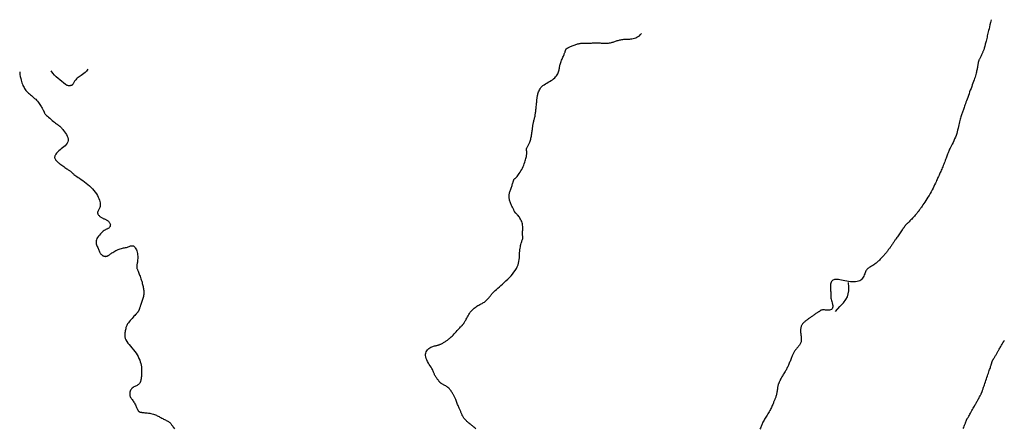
# Model space of a CAD drawing. Header units: millimetres. Extents: x 32690613 to 32693367, y 5343692 to 5344708.
# Tile 544 of 656: x 32692439 to 32692508, y 5344564 to 5344593. Entities that reach past the tile are written whole.
import ezdxf

# ---------------------------------------------------------------- set-up
doc = ezdxf.new("R2010")
doc.units = ezdxf.units.MM
doc.header["$LTSCALE"] = 20
doc.layers.add('02-DGM_HL_492.50', color=92, linetype='Continuous')
doc.layers.add('02-DGM_HL_493.00', color=102, linetype='Continuous')

msp = doc.modelspace()

# ---------------------------------------------------------------- linework, layer by layer
at = {"layer": '02-DGM_HL_492.50', "elevation": 492.5, "flags": 128}
for points in [[(32692470.573, 5344563.919), (32692470.504, 5344563.983), (32692470.442, 5344564.039), (32692470.389, 5344564.086), (32692470.345, 5344564.124), (32692470.308, 5344564.156), (32692470.278, 5344564.181), (32692470.253, 5344564.201), (32692470.232, 5344564.217), (32692470.214, 5344564.231), (32692470.197, 5344564.243), (32692470.181, 5344564.255), (32692470.165, 5344564.267), (32692470.148, 5344564.28), (32692470.13, 5344564.295), (32692470.109, 5344564.312), (32692470.086, 5344564.331), (32692470.059, 5344564.354), (32692470.028, 5344564.381), (32692469.993, 5344564.413), (32692469.954, 5344564.448), (32692469.913, 5344564.488), (32692469.87, 5344564.53), (32692469.828, 5344564.574), (32692469.787, 5344564.621), (32692469.748, 5344564.669), (32692469.713, 5344564.717), (32692469.682, 5344564.766), (32692469.655, 5344564.815), (32692469.631, 5344564.864), (32692469.61, 5344564.912), (32692469.591, 5344564.96), (32692469.572, 5344565.007), (32692469.555, 5344565.054), (32692469.537, 5344565.1), (32692469.518, 5344565.144), (32692469.498, 5344565.189), (32692469.477, 5344565.234), (32692469.455, 5344565.28), (32692469.432, 5344565.328), (32692469.408, 5344565.379), (32692469.383, 5344565.434), (32692469.356, 5344565.493), (32692469.329, 5344565.557), (32692469.301, 5344565.624), (32692469.273, 5344565.694), (32692469.245, 5344565.765), (32692469.217, 5344565.835), (32692469.19, 5344565.903), (32692469.165, 5344565.967), (32692469.141, 5344566.027), (32692469.119, 5344566.08), (32692469.098, 5344566.128), (32692469.078, 5344566.172), (32692469.058, 5344566.214), (32692469.038, 5344566.254), (32692469.017, 5344566.294), (32692468.995, 5344566.335), (32692468.97, 5344566.378), (32692468.943, 5344566.424), (32692468.914, 5344566.472), (32692468.881, 5344566.523), (32692468.846, 5344566.574), (32692468.807, 5344566.625), (32692468.766, 5344566.676), (32692468.722, 5344566.725), (32692468.675, 5344566.772), (32692468.625, 5344566.815), (32692468.573, 5344566.855), (32692468.52, 5344566.892), (32692468.467, 5344566.926), (32692468.415, 5344566.957), (32692468.365, 5344566.986), (32692468.318, 5344567.011), (32692468.276, 5344567.034), (32692468.238, 5344567.055), (32692468.205, 5344567.073), (32692468.176, 5344567.09), (32692468.151, 5344567.106), (32692468.129, 5344567.12), (32692468.109, 5344567.135), (32692468.091, 5344567.149), (32692468.074, 5344567.164), (32692468.058, 5344567.179), (32692468.043, 5344567.196), (32692468.027, 5344567.214), (32692468.01, 5344567.235), (32692467.992, 5344567.259), (32692467.972, 5344567.285), (32692467.95, 5344567.315), (32692467.925, 5344567.35), (32692467.897, 5344567.388), (32692467.867, 5344567.431), (32692467.835, 5344567.476), (32692467.803, 5344567.523), (32692467.771, 5344567.572), (32692467.741, 5344567.62), (32692467.713, 5344567.669), (32692467.689, 5344567.716), (32692467.668, 5344567.761), (32692467.649, 5344567.805), (32692467.632, 5344567.851), (32692467.613, 5344567.899), (32692467.591, 5344567.952), (32692467.564, 5344568.01), (32692467.53, 5344568.075), (32692467.488, 5344568.15), (32692467.437, 5344568.234), (32692467.378, 5344568.327), (32692467.316, 5344568.427), (32692467.254, 5344568.531), (32692467.195, 5344568.638), (32692467.142, 5344568.746), (32692467.099, 5344568.852), (32692467.069, 5344568.955), (32692467.055, 5344569.053), (32692467.056, 5344569.145), (32692467.07, 5344569.232), (32692467.096, 5344569.312), (32692467.132, 5344569.386), (32692467.178, 5344569.452), (32692467.23, 5344569.511), (32692467.288, 5344569.562), (32692467.351, 5344569.605), (32692467.417, 5344569.641), (32692467.484, 5344569.671), (32692467.551, 5344569.695), (32692467.618, 5344569.714), (32692467.682, 5344569.731), (32692467.742, 5344569.744), (32692467.797, 5344569.756), (32692467.847, 5344569.768), (32692467.892, 5344569.779), (32692467.932, 5344569.79), (32692467.97, 5344569.802), (32692468.007, 5344569.815), (32692468.043, 5344569.829), (32692468.08, 5344569.845), (32692468.12, 5344569.863), (32692468.162, 5344569.884), (32692468.208, 5344569.907), (32692468.255, 5344569.932), (32692468.304, 5344569.959), (32692468.353, 5344569.988), (32692468.403, 5344570.017), (32692468.453, 5344570.048), (32692468.501, 5344570.079), (32692468.547, 5344570.11), (32692468.593, 5344570.144), (32692468.64, 5344570.179), (32692468.687, 5344570.218), (32692468.737, 5344570.26), (32692468.789, 5344570.308), (32692468.847, 5344570.362), (32692468.909, 5344570.424), (32692468.977, 5344570.492), (32692469.049, 5344570.567), (32692469.124, 5344570.645), (32692469.199, 5344570.724), (32692469.272, 5344570.803), (32692469.342, 5344570.877), (32692469.406, 5344570.947), (32692469.463, 5344571.008), (32692469.511, 5344571.06), (32692469.551, 5344571.103), (32692469.583, 5344571.139), (32692469.61, 5344571.168), (32692469.633, 5344571.192), (32692469.651, 5344571.212), (32692469.668, 5344571.23), (32692469.683, 5344571.246), (32692469.698, 5344571.263), (32692469.713, 5344571.28), (32692469.73, 5344571.3), (32692469.748, 5344571.324), (32692469.767, 5344571.353), (32692469.789, 5344571.388), (32692469.813, 5344571.431), (32692469.84, 5344571.482), (32692469.871, 5344571.542), (32692469.906, 5344571.611), (32692469.944, 5344571.686), (32692469.986, 5344571.765), (32692470.031, 5344571.847), (32692470.081, 5344571.931), (32692470.134, 5344572.013), (32692470.192, 5344572.092), (32692470.253, 5344572.168), (32692470.318, 5344572.239), (32692470.385, 5344572.305), (32692470.453, 5344572.366), (32692470.522, 5344572.423), (32692470.591, 5344572.474), (32692470.659, 5344572.52), (32692470.725, 5344572.561), (32692470.788, 5344572.597), (32692470.848, 5344572.629), (32692470.906, 5344572.657), (32692470.963, 5344572.685), (32692471.018, 5344572.712), (32692471.072, 5344572.74), (32692471.124, 5344572.77), (32692471.177, 5344572.804), (32692471.229, 5344572.842), (32692471.28, 5344572.885), (32692471.33, 5344572.93), (32692471.378, 5344572.977), (32692471.425, 5344573.025), (32692471.468, 5344573.073), (32692471.508, 5344573.12), (32692471.544, 5344573.166), (32692471.576, 5344573.208), (32692471.606, 5344573.249), (32692471.636, 5344573.29), (32692471.668, 5344573.332), (32692471.705, 5344573.377), (32692471.748, 5344573.426), (32692471.8, 5344573.48), (32692471.863, 5344573.541), (32692471.938, 5344573.611), (32692472.025, 5344573.688), (32692472.121, 5344573.772), (32692472.226, 5344573.863), (32692472.336, 5344573.96), (32692472.452, 5344574.063), (32692472.571, 5344574.17), (32692472.692, 5344574.283), (32692472.812, 5344574.399), (32692472.93, 5344574.518), (32692473.044, 5344574.64), (32692473.152, 5344574.765), (32692473.253, 5344574.891), (32692473.343, 5344575.018), (32692473.422, 5344575.145), (32692473.487, 5344575.273), (32692473.537, 5344575.4), (32692473.574, 5344575.526), (32692473.6, 5344575.651), (32692473.617, 5344575.774), (32692473.629, 5344575.896), (32692473.636, 5344576.015), (32692473.642, 5344576.132), (32692473.649, 5344576.246), (32692473.659, 5344576.358), (32692473.671, 5344576.465), (32692473.686, 5344576.568), (32692473.702, 5344576.666), (32692473.72, 5344576.757), (32692473.738, 5344576.841), (32692473.757, 5344576.918), (32692473.776, 5344576.985), (32692473.794, 5344577.044), (32692473.811, 5344577.095), (32692473.826, 5344577.138), (32692473.84, 5344577.177), (32692473.852, 5344577.21), (32692473.862, 5344577.241), (32692473.868, 5344577.27), (32692473.872, 5344577.298), (32692473.872, 5344577.326), (32692473.87, 5344577.357), (32692473.867, 5344577.389), (32692473.862, 5344577.425), (32692473.857, 5344577.466), (32692473.853, 5344577.512), (32692473.851, 5344577.563), (32692473.851, 5344577.622), (32692473.854, 5344577.688), (32692473.859, 5344577.762), (32692473.865, 5344577.84), (32692473.869, 5344577.923), (32692473.87, 5344578.01), (32692473.868, 5344578.098), (32692473.86, 5344578.187), (32692473.845, 5344578.275), (32692473.822, 5344578.362), (32692473.792, 5344578.446), (32692473.756, 5344578.528), (32692473.716, 5344578.605), (32692473.674, 5344578.677), (32692473.631, 5344578.743), (32692473.588, 5344578.803), (32692473.547, 5344578.856), (32692473.509, 5344578.9), (32692473.475, 5344578.938), (32692473.444, 5344578.969), (32692473.415, 5344578.996), (32692473.39, 5344579.02), (32692473.367, 5344579.041), (32692473.347, 5344579.061), (32692473.33, 5344579.081), (32692473.314, 5344579.101), (32692473.301, 5344579.124), (32692473.288, 5344579.148), (32692473.275, 5344579.175), (32692473.262, 5344579.205), (32692473.247, 5344579.238), (32692473.231, 5344579.274), (32692473.212, 5344579.315), (32692473.19, 5344579.36), (32692473.166, 5344579.409), (32692473.139, 5344579.462), (32692473.112, 5344579.518), (32692473.083, 5344579.575), (32692473.055, 5344579.635), (32692473.028, 5344579.696), (32692473.003, 5344579.757), (32692472.98, 5344579.819), (32692472.96, 5344579.88), (32692472.942, 5344579.942), (32692472.927, 5344580.003), (32692472.916, 5344580.064), (32692472.908, 5344580.124), (32692472.904, 5344580.183), (32692472.904, 5344580.242), (32692472.909, 5344580.3), (32692472.917, 5344580.357), (32692472.928, 5344580.414), (32692472.943, 5344580.471), (32692472.96, 5344580.529), (32692472.979, 5344580.588), (32692473, 5344580.649), (32692473.022, 5344580.711), (32692473.045, 5344580.776), (32692473.068, 5344580.841), (32692473.091, 5344580.907), (32692473.114, 5344580.971), (32692473.135, 5344581.034), (32692473.155, 5344581.093), (32692473.174, 5344581.148), (32692473.189, 5344581.198), (32692473.203, 5344581.242), (32692473.214, 5344581.28), (32692473.223, 5344581.312), (32692473.232, 5344581.34), (32692473.24, 5344581.363), (32692473.249, 5344581.383), (32692473.258, 5344581.399), (32692473.269, 5344581.413), (32692473.282, 5344581.426), (32692473.298, 5344581.438), (32692473.317, 5344581.451), (32692473.339, 5344581.468), (32692473.366, 5344581.49), (32692473.397, 5344581.519), (32692473.433, 5344581.557), (32692473.474, 5344581.605), (32692473.521, 5344581.665), (32692473.572, 5344581.735), (32692473.626, 5344581.814), (32692473.682, 5344581.901), (32692473.738, 5344581.994), (32692473.793, 5344582.092), (32692473.846, 5344582.192), (32692473.894, 5344582.294), (32692473.937, 5344582.396), (32692473.976, 5344582.496), (32692474.01, 5344582.593), (32692474.039, 5344582.687), (32692474.064, 5344582.777), (32692474.086, 5344582.86), (32692474.104, 5344582.936), (32692474.12, 5344583.003), (32692474.132, 5344583.062), (32692474.142, 5344583.112), (32692474.15, 5344583.156), (32692474.155, 5344583.193), (32692474.158, 5344583.227), (32692474.159, 5344583.257), (32692474.157, 5344583.285), (32692474.154, 5344583.313), (32692474.149, 5344583.342), (32692474.143, 5344583.371), (32692474.137, 5344583.4), (32692474.132, 5344583.43), (32692474.128, 5344583.461), (32692474.127, 5344583.492), (32692474.13, 5344583.523), (32692474.136, 5344583.554), (32692474.148, 5344583.586), (32692474.164, 5344583.619), (32692474.184, 5344583.652), (32692474.206, 5344583.687), (32692474.23, 5344583.725), (32692474.255, 5344583.764), (32692474.281, 5344583.807), (32692474.305, 5344583.853), (32692474.329, 5344583.903), (32692474.351, 5344583.956), (32692474.372, 5344584.014), (32692474.391, 5344584.074), (32692474.41, 5344584.139), (32692474.427, 5344584.207), (32692474.443, 5344584.278), (32692474.459, 5344584.353), (32692474.473, 5344584.431), (32692474.487, 5344584.511), (32692474.499, 5344584.592), (32692474.511, 5344584.673), (32692474.522, 5344584.751), (32692474.532, 5344584.827), (32692474.541, 5344584.898), (32692474.55, 5344584.965), (32692474.557, 5344585.024), (32692474.564, 5344585.078), (32692474.571, 5344585.128), (32692474.578, 5344585.176), (32692474.586, 5344585.221), (32692474.594, 5344585.266), (32692474.603, 5344585.312), (32692474.614, 5344585.36), (32692474.626, 5344585.411), (32692474.64, 5344585.466), (32692474.654, 5344585.522), (32692474.669, 5344585.581), (32692474.684, 5344585.642), (32692474.699, 5344585.704), (32692474.713, 5344585.766), (32692474.727, 5344585.829), (32692474.738, 5344585.892), (32692474.749, 5344585.956), (32692474.758, 5344586.02), (32692474.767, 5344586.084), (32692474.775, 5344586.151), (32692474.782, 5344586.218), (32692474.79, 5344586.288), (32692474.797, 5344586.36), (32692474.805, 5344586.435), (32692474.813, 5344586.511), (32692474.821, 5344586.587), (32692474.828, 5344586.664), (32692474.836, 5344586.739), (32692474.844, 5344586.812), (32692474.851, 5344586.881), (32692474.858, 5344586.946), (32692474.864, 5344587.007), (32692474.87, 5344587.063), (32692474.877, 5344587.117), (32692474.885, 5344587.17), (32692474.894, 5344587.222), (32692474.905, 5344587.277), (32692474.919, 5344587.333), (32692474.935, 5344587.394), (32692474.956, 5344587.46), (32692474.98, 5344587.53), (32692475.011, 5344587.602), (32692475.047, 5344587.676), (32692475.092, 5344587.751), (32692475.144, 5344587.824), (32692475.206, 5344587.896), (32692475.279, 5344587.963), (32692475.362, 5344588.027), (32692475.453, 5344588.087), (32692475.551, 5344588.144), (32692475.651, 5344588.2), (32692475.753, 5344588.257), (32692475.851, 5344588.314), (32692475.945, 5344588.374), (32692476.03, 5344588.438), (32692476.106, 5344588.506), (32692476.172, 5344588.577), (32692476.228, 5344588.651), (32692476.276, 5344588.725), (32692476.317, 5344588.8), (32692476.35, 5344588.872), (32692476.376, 5344588.942), (32692476.397, 5344589.008), (32692476.413, 5344589.069), (32692476.426, 5344589.125), (32692476.436, 5344589.18), (32692476.444, 5344589.232), (32692476.453, 5344589.285), (32692476.463, 5344589.339), (32692476.475, 5344589.396), (32692476.491, 5344589.456), (32692476.512, 5344589.522), (32692476.536, 5344589.592), (32692476.564, 5344589.665), (32692476.594, 5344589.738), (32692476.625, 5344589.812), (32692476.656, 5344589.885), (32692476.686, 5344589.955), (32692476.714, 5344590.021), (32692476.739, 5344590.082), (32692476.761, 5344590.138), (32692476.782, 5344590.189), (32692476.799, 5344590.236), (32692476.815, 5344590.278), (32692476.83, 5344590.317), (32692476.842, 5344590.352), (32692476.853, 5344590.384), (32692476.864, 5344590.413), (32692476.873, 5344590.439), (32692476.882, 5344590.462), (32692476.891, 5344590.483), (32692476.9, 5344590.502), (32692476.91, 5344590.519), (32692476.92, 5344590.534), (32692476.931, 5344590.547), (32692476.944, 5344590.56), (32692476.959, 5344590.572), (32692476.976, 5344590.583), (32692476.997, 5344590.595), (32692477.022, 5344590.607), (32692477.052, 5344590.621), (32692477.086, 5344590.637), (32692477.127, 5344590.655), (32692477.174, 5344590.676), (32692477.227, 5344590.699), (32692477.284, 5344590.724), (32692477.344, 5344590.75), (32692477.406, 5344590.776), (32692477.47, 5344590.801), (32692477.534, 5344590.825), (32692477.596, 5344590.847), (32692477.657, 5344590.867), (32692477.716, 5344590.885), (32692477.773, 5344590.9), (32692477.829, 5344590.912), (32692477.884, 5344590.922), (32692477.938, 5344590.93), (32692477.992, 5344590.936), (32692478.045, 5344590.939), (32692478.099, 5344590.94), (32692478.153, 5344590.939), (32692478.208, 5344590.938), (32692478.263, 5344590.935), (32692478.32, 5344590.933), (32692478.377, 5344590.932), (32692478.437, 5344590.931), (32692478.498, 5344590.933), (32692478.562, 5344590.936), (32692478.627, 5344590.941), (32692478.693, 5344590.948), (32692478.759, 5344590.954), (32692478.825, 5344590.961), (32692478.89, 5344590.966), (32692478.954, 5344590.97), (32692479.016, 5344590.972), (32692479.076, 5344590.971), (32692479.134, 5344590.968), (32692479.19, 5344590.964), (32692479.246, 5344590.958), (32692479.303, 5344590.952), (32692479.36, 5344590.946), (32692479.419, 5344590.94), (32692479.48, 5344590.935), (32692479.544, 5344590.932), (32692479.611, 5344590.931), (32692479.679, 5344590.932), (32692479.747, 5344590.935), (32692479.817, 5344590.94), (32692479.885, 5344590.947), (32692479.952, 5344590.956), (32692480.017, 5344590.968), (32692480.08, 5344590.983), (32692480.14, 5344590.999), (32692480.199, 5344591.017), (32692480.257, 5344591.037), (32692480.315, 5344591.057), (32692480.373, 5344591.077), (32692480.432, 5344591.098), (32692480.493, 5344591.117), (32692480.556, 5344591.136), (32692480.62, 5344591.153), (32692480.686, 5344591.169), (32692480.752, 5344591.183), (32692480.818, 5344591.195), (32692480.883, 5344591.205), (32692480.946, 5344591.213), (32692481.008, 5344591.218), (32692481.068, 5344591.221), (32692481.126, 5344591.223), (32692481.184, 5344591.223), (32692481.244, 5344591.224), (32692481.306, 5344591.226), (32692481.371, 5344591.229), (32692481.442, 5344591.236), (32692481.519, 5344591.247), (32692481.604, 5344591.263), (32692481.693, 5344591.285), (32692481.785, 5344591.314), (32692481.878, 5344591.353), (32692481.968, 5344591.402), (32692482.054, 5344591.463), (32692482.134, 5344591.537), (32692482.204, 5344591.626)], [(32692438.594, 5344588.921), (32692438.615, 5344588.756), (32692438.637, 5344588.608), (32692438.663, 5344588.475), (32692438.69, 5344588.355), (32692438.719, 5344588.248), (32692438.751, 5344588.151), (32692438.784, 5344588.062), (32692438.82, 5344587.979), (32692438.857, 5344587.901), (32692438.897, 5344587.828), (32692438.94, 5344587.758), (32692438.985, 5344587.691), (32692439.035, 5344587.627), (32692439.088, 5344587.565), (32692439.145, 5344587.504), (32692439.208, 5344587.444), (32692439.275, 5344587.384), (32692439.346, 5344587.324), (32692439.42, 5344587.263), (32692439.495, 5344587.201), (32692439.57, 5344587.138), (32692439.644, 5344587.074), (32692439.716, 5344587.007), (32692439.784, 5344586.938), (32692439.846, 5344586.866), (32692439.904, 5344586.793), (32692439.957, 5344586.72), (32692440.006, 5344586.647), (32692440.05, 5344586.576), (32692440.091, 5344586.509), (32692440.127, 5344586.447), (32692440.159, 5344586.39), (32692440.188, 5344586.34), (32692440.214, 5344586.296), (32692440.237, 5344586.258), (32692440.256, 5344586.224), (32692440.272, 5344586.195), (32692440.286, 5344586.169), (32692440.298, 5344586.146), (32692440.306, 5344586.125), (32692440.313, 5344586.104), (32692440.32, 5344586.084), (32692440.329, 5344586.062), (32692440.342, 5344586.037), (32692440.361, 5344586.008), (32692440.388, 5344585.973), (32692440.426, 5344585.93), (32692440.476, 5344585.88), (32692440.539, 5344585.819), (32692440.614, 5344585.752), (32692440.697, 5344585.679), (32692440.784, 5344585.605), (32692440.872, 5344585.531), (32692440.958, 5344585.46), (32692441.038, 5344585.395), (32692441.11, 5344585.339), (32692441.17, 5344585.292), (32692441.219, 5344585.255), (32692441.26, 5344585.226), (32692441.292, 5344585.204), (32692441.318, 5344585.186), (32692441.339, 5344585.172), (32692441.358, 5344585.16), (32692441.374, 5344585.149), (32692441.39, 5344585.136), (32692441.408, 5344585.121), (32692441.427, 5344585.102), (32692441.451, 5344585.077), (32692441.48, 5344585.045), (32692441.515, 5344585.004), (32692441.557, 5344584.953), (32692441.609, 5344584.891), (32692441.671, 5344584.816), (32692441.738, 5344584.731), (32692441.805, 5344584.636), (32692441.87, 5344584.536), (32692441.925, 5344584.431), (32692441.967, 5344584.325), (32692441.991, 5344584.219), (32692441.993, 5344584.117), (32692441.968, 5344584.019), (32692441.92, 5344583.926), (32692441.855, 5344583.837), (32692441.776, 5344583.754), (32692441.688, 5344583.674), (32692441.597, 5344583.599), (32692441.506, 5344583.528), (32692441.421, 5344583.46), (32692441.345, 5344583.396), (32692441.279, 5344583.336), (32692441.222, 5344583.279), (32692441.174, 5344583.225), (32692441.135, 5344583.174), (32692441.103, 5344583.126), (32692441.079, 5344583.08), (32692441.062, 5344583.038), (32692441.051, 5344582.998), (32692441.046, 5344582.96), (32692441.046, 5344582.924), (32692441.052, 5344582.89), (32692441.062, 5344582.858), (32692441.076, 5344582.826), (32692441.094, 5344582.795), (32692441.114, 5344582.765), (32692441.138, 5344582.734), (32692441.164, 5344582.703), (32692441.194, 5344582.672), (32692441.229, 5344582.639), (32692441.267, 5344582.604), (32692441.311, 5344582.567), (32692441.361, 5344582.527), (32692441.417, 5344582.485), (32692441.479, 5344582.438), (32692441.546, 5344582.39), (32692441.616, 5344582.339), (32692441.688, 5344582.289), (32692441.758, 5344582.239), (32692441.827, 5344582.191), (32692441.891, 5344582.147), (32692441.95, 5344582.106), (32692442.001, 5344582.071), (32692442.046, 5344582.04), (32692442.085, 5344582.012), (32692442.118, 5344581.988), (32692442.148, 5344581.966), (32692442.174, 5344581.946), (32692442.198, 5344581.926), (32692442.22, 5344581.906), (32692442.242, 5344581.886), (32692442.264, 5344581.864), (32692442.29, 5344581.839), (32692442.32, 5344581.812), (32692442.357, 5344581.781), (32692442.402, 5344581.745), (32692442.457, 5344581.703), (32692442.524, 5344581.656), (32692442.604, 5344581.602), (32692442.695, 5344581.541), (32692442.796, 5344581.474), (32692442.905, 5344581.4), (32692443.019, 5344581.32), (32692443.136, 5344581.234), (32692443.254, 5344581.143), (32692443.372, 5344581.046), (32692443.487, 5344580.944), (32692443.597, 5344580.837), (32692443.703, 5344580.727), (32692443.802, 5344580.615), (32692443.893, 5344580.502), (32692443.975, 5344580.388), (32692444.046, 5344580.274), (32692444.107, 5344580.163), (32692444.155, 5344580.054), (32692444.192, 5344579.948), (32692444.217, 5344579.847), (32692444.234, 5344579.751), (32692444.241, 5344579.66), (32692444.24, 5344579.577), (32692444.232, 5344579.501), (32692444.219, 5344579.433), (32692444.2, 5344579.374), (32692444.178, 5344579.323), (32692444.154, 5344579.279), (32692444.13, 5344579.239), (32692444.107, 5344579.204), (32692444.086, 5344579.17), (32692444.07, 5344579.138), (32692444.059, 5344579.105), (32692444.056, 5344579.07), (32692444.059, 5344579.034), (32692444.069, 5344578.998), (32692444.084, 5344578.962), (32692444.104, 5344578.926), (32692444.128, 5344578.891), (32692444.156, 5344578.857), (32692444.187, 5344578.826), (32692444.221, 5344578.797), (32692444.256, 5344578.771), (32692444.294, 5344578.747), (32692444.333, 5344578.724), (32692444.374, 5344578.703), (32692444.415, 5344578.682), (32692444.457, 5344578.663), (32692444.5, 5344578.644), (32692444.542, 5344578.624), (32692444.584, 5344578.605), (32692444.626, 5344578.585), (32692444.666, 5344578.563), (32692444.706, 5344578.541), (32692444.743, 5344578.516), (32692444.779, 5344578.49), (32692444.813, 5344578.461), (32692444.844, 5344578.43), (32692444.872, 5344578.396), (32692444.897, 5344578.361), (32692444.917, 5344578.325), (32692444.933, 5344578.287), (32692444.944, 5344578.249), (32692444.95, 5344578.212), (32692444.949, 5344578.175), (32692444.942, 5344578.139), (32692444.929, 5344578.104), (32692444.912, 5344578.071), (32692444.89, 5344578.04), (32692444.865, 5344578.012), (32692444.837, 5344577.987), (32692444.808, 5344577.964), (32692444.777, 5344577.946), (32692444.746, 5344577.93), (32692444.715, 5344577.917), (32692444.681, 5344577.904), (32692444.644, 5344577.888), (32692444.604, 5344577.869), (32692444.559, 5344577.843), (32692444.508, 5344577.81), (32692444.451, 5344577.766), (32692444.387, 5344577.711), (32692444.319, 5344577.646), (32692444.249, 5344577.573), (32692444.18, 5344577.495), (32692444.115, 5344577.413), (32692444.057, 5344577.328), (32692444.009, 5344577.245), (32692443.974, 5344577.164), (32692443.953, 5344577.087), (32692443.946, 5344577.013), (32692443.95, 5344576.944), (32692443.963, 5344576.877), (32692443.983, 5344576.812), (32692444.008, 5344576.749), (32692444.036, 5344576.687), (32692444.064, 5344576.625), (32692444.092, 5344576.564), (32692444.119, 5344576.503), (32692444.145, 5344576.444), (32692444.17, 5344576.387), (32692444.195, 5344576.333), (32692444.22, 5344576.282), (32692444.244, 5344576.236), (32692444.269, 5344576.195), (32692444.294, 5344576.16), (32692444.319, 5344576.13), (32692444.345, 5344576.105), (32692444.37, 5344576.084), (32692444.394, 5344576.067), (32692444.418, 5344576.053), (32692444.441, 5344576.042), (32692444.463, 5344576.033), (32692444.483, 5344576.026), (32692444.503, 5344576.02), (32692444.521, 5344576.015), (32692444.539, 5344576.012), (32692444.556, 5344576.009), (32692444.573, 5344576.008), (32692444.589, 5344576.007), (32692444.606, 5344576.006), (32692444.623, 5344576.006), (32692444.64, 5344576.006), (32692444.658, 5344576.007), (32692444.676, 5344576.009), (32692444.694, 5344576.012), (32692444.713, 5344576.017), (32692444.733, 5344576.024), (32692444.753, 5344576.032), (32692444.774, 5344576.043), (32692444.796, 5344576.057), (32692444.821, 5344576.073), (32692444.849, 5344576.092), (32692444.881, 5344576.115), (32692444.917, 5344576.141), (32692444.959, 5344576.171), (32692445.008, 5344576.204), (32692445.064, 5344576.242), (32692445.126, 5344576.283), (32692445.193, 5344576.326), (32692445.264, 5344576.369), (32692445.339, 5344576.411), (32692445.416, 5344576.45), (32692445.494, 5344576.486), (32692445.573, 5344576.517), (32692445.65, 5344576.542), (32692445.727, 5344576.563), (32692445.802, 5344576.579), (32692445.875, 5344576.593), (32692445.947, 5344576.606), (32692446.016, 5344576.619), (32692446.082, 5344576.634), (32692446.146, 5344576.651), (32692446.206, 5344576.672), (32692446.263, 5344576.694), (32692446.318, 5344576.716), (32692446.37, 5344576.735), (32692446.421, 5344576.748), (32692446.47, 5344576.754), (32692446.518, 5344576.75), (32692446.565, 5344576.734), (32692446.611, 5344576.704), (32692446.656, 5344576.66), (32692446.699, 5344576.605), (32692446.739, 5344576.541), (32692446.775, 5344576.467), (32692446.807, 5344576.387), (32692446.833, 5344576.301), (32692446.852, 5344576.211), (32692446.865, 5344576.119), (32692446.871, 5344576.026), (32692446.872, 5344575.934), (32692446.87, 5344575.844), (32692446.863, 5344575.757), (32692446.855, 5344575.675), (32692446.846, 5344575.6), (32692446.836, 5344575.532), (32692446.827, 5344575.474), (32692446.819, 5344575.424), (32692446.812, 5344575.38), (32692446.807, 5344575.343), (32692446.803, 5344575.309), (32692446.802, 5344575.279), (32692446.802, 5344575.251), (32692446.805, 5344575.223), (32692446.811, 5344575.194), (32692446.819, 5344575.164), (32692446.83, 5344575.132), (32692446.843, 5344575.096), (32692446.859, 5344575.056), (32692446.877, 5344575.011), (32692446.898, 5344574.96), (32692446.922, 5344574.902), (32692446.948, 5344574.837), (32692446.975, 5344574.765), (32692447.004, 5344574.688), (32692447.034, 5344574.607), (32692447.064, 5344574.524), (32692447.093, 5344574.438), (32692447.121, 5344574.353), (32692447.148, 5344574.269), (32692447.172, 5344574.186), (32692447.193, 5344574.106), (32692447.213, 5344574.029), (32692447.23, 5344573.954), (32692447.245, 5344573.882), (32692447.258, 5344573.812), (32692447.27, 5344573.745), (32692447.279, 5344573.682), (32692447.287, 5344573.621), (32692447.293, 5344573.562), (32692447.296, 5344573.505), (32692447.297, 5344573.447), (32692447.295, 5344573.39), (32692447.29, 5344573.33), (32692447.282, 5344573.268), (32692447.27, 5344573.203), (32692447.254, 5344573.134), (32692447.235, 5344573.062), (32692447.213, 5344572.987), (32692447.19, 5344572.912), (32692447.165, 5344572.838), (32692447.14, 5344572.765), (32692447.116, 5344572.695), (32692447.092, 5344572.629), (32692447.071, 5344572.568), (32692447.051, 5344572.513), (32692447.032, 5344572.462), (32692447.016, 5344572.415), (32692447, 5344572.373), (32692446.986, 5344572.335), (32692446.973, 5344572.3), (32692446.96, 5344572.27), (32692446.949, 5344572.242), (32692446.938, 5344572.217), (32692446.927, 5344572.195), (32692446.917, 5344572.175), (32692446.907, 5344572.156), (32692446.896, 5344572.139), (32692446.885, 5344572.122), (32692446.874, 5344572.106), (32692446.861, 5344572.09), (32692446.847, 5344572.072), (32692446.83, 5344572.052), (32692446.808, 5344572.028), (32692446.782, 5344571.999), (32692446.75, 5344571.964), (32692446.71, 5344571.921), (32692446.662, 5344571.869), (32692446.605, 5344571.807), (32692446.542, 5344571.738), (32692446.474, 5344571.663), (32692446.405, 5344571.585), (32692446.336, 5344571.506), (32692446.272, 5344571.428), (32692446.213, 5344571.354), (32692446.163, 5344571.286), (32692446.124, 5344571.226), (32692446.095, 5344571.172), (32692446.073, 5344571.122), (32692446.057, 5344571.074), (32692446.045, 5344571.026), (32692446.035, 5344570.976), (32692446.025, 5344570.923), (32692446.013, 5344570.863), (32692445.999, 5344570.797), (32692445.983, 5344570.722), (32692445.97, 5344570.641), (32692445.963, 5344570.554), (32692445.963, 5344570.461), (32692445.974, 5344570.363), (32692445.999, 5344570.261), (32692446.041, 5344570.156), (32692446.101, 5344570.047), (32692446.177, 5344569.935), (32692446.265, 5344569.821), (32692446.361, 5344569.704), (32692446.462, 5344569.586), (32692446.563, 5344569.467), (32692446.66, 5344569.346), (32692446.75, 5344569.224), (32692446.83, 5344569.102), (32692446.899, 5344568.98), (32692446.958, 5344568.859), (32692447.008, 5344568.737), (32692447.049, 5344568.617), (32692447.082, 5344568.498), (32692447.107, 5344568.381), (32692447.125, 5344568.266), (32692447.137, 5344568.153), (32692447.143, 5344568.044), (32692447.145, 5344567.939), (32692447.143, 5344567.839), (32692447.138, 5344567.746), (32692447.131, 5344567.66), (32692447.124, 5344567.583), (32692447.116, 5344567.515), (32692447.109, 5344567.457), (32692447.102, 5344567.408), (32692447.096, 5344567.367), (32692447.089, 5344567.332), (32692447.083, 5344567.301), (32692447.076, 5344567.273), (32692447.068, 5344567.247), (32692447.059, 5344567.221), (32692447.049, 5344567.194), (32692447.037, 5344567.166), (32692447.022, 5344567.137), (32692447.003, 5344567.108), (32692446.98, 5344567.079), (32692446.952, 5344567.05), (32692446.918, 5344567.022), (32692446.877, 5344566.994), (32692446.83, 5344566.968), (32692446.776, 5344566.942), (32692446.719, 5344566.915), (32692446.66, 5344566.887), (32692446.601, 5344566.855), (32692446.543, 5344566.821), (32692446.49, 5344566.781), (32692446.441, 5344566.735), (32692446.4, 5344566.684), (32692446.366, 5344566.626), (32692446.34, 5344566.565), (32692446.321, 5344566.501), (32692446.309, 5344566.435), (32692446.306, 5344566.369), (32692446.31, 5344566.305), (32692446.323, 5344566.243), (32692446.343, 5344566.184), (32692446.37, 5344566.129), (32692446.403, 5344566.075), (32692446.439, 5344566.022), (32692446.478, 5344565.969), (32692446.519, 5344565.915), (32692446.56, 5344565.858), (32692446.6, 5344565.799), (32692446.638, 5344565.736), (32692446.673, 5344565.671), (32692446.706, 5344565.605), (32692446.736, 5344565.54), (32692446.764, 5344565.476), (32692446.79, 5344565.417), (32692446.813, 5344565.362), (32692446.835, 5344565.315), (32692446.853, 5344565.275), (32692446.87, 5344565.243), (32692446.885, 5344565.218), (32692446.899, 5344565.197), (32692446.912, 5344565.181), (32692446.923, 5344565.169), (32692446.934, 5344565.158), (32692446.945, 5344565.149), (32692446.956, 5344565.141), (32692446.967, 5344565.133), (32692446.978, 5344565.126), (32692446.99, 5344565.119), (32692447.002, 5344565.112), (32692447.015, 5344565.106), (32692447.029, 5344565.101), (32692447.045, 5344565.096), (32692447.061, 5344565.091), (32692447.08, 5344565.087), (32692447.103, 5344565.084), (32692447.13, 5344565.08), (32692447.164, 5344565.076), (32692447.204, 5344565.072), (32692447.252, 5344565.066), (32692447.31, 5344565.06), (32692447.378, 5344565.053), (32692447.454, 5344565.045), (32692447.536, 5344565.035), (32692447.623, 5344565.023), (32692447.711, 5344565.009), (32692447.799, 5344564.993), (32692447.886, 5344564.975), (32692447.968, 5344564.953), (32692448.044, 5344564.929), (32692448.114, 5344564.902), (32692448.181, 5344564.872), (32692448.245, 5344564.841), (32692448.306, 5344564.809), (32692448.367, 5344564.775), (32692448.429, 5344564.741), (32692448.491, 5344564.706), (32692448.556, 5344564.672), (32692448.623, 5344564.639), (32692448.689, 5344564.605), (32692448.754, 5344564.573), (32692448.817, 5344564.543), (32692448.876, 5344564.513), (32692448.93, 5344564.486), (32692448.978, 5344564.46), (32692449.019, 5344564.437), (32692449.054, 5344564.415), (32692449.084, 5344564.393), (32692449.111, 5344564.37), (32692449.137, 5344564.345), (32692449.162, 5344564.318), (32692449.188, 5344564.286), (32692449.217, 5344564.249), (32692449.25, 5344564.206), (32692449.286, 5344564.158), (32692449.323, 5344564.105), (32692449.362, 5344564.049), (32692449.401, 5344563.99), (32692449.44, 5344563.929)], [(32692441.797, 5344588.045), (32692441.668, 5344588.158), (32692441.54, 5344588.262), (32692441.412, 5344588.362), (32692441.287, 5344588.463), (32692441.163, 5344588.573), (32692441.042, 5344588.696), (32692440.923, 5344588.839), (32692440.807, 5344589.007)], [(32692443.376, 5344589.108), (32692443.275, 5344588.99), (32692443.177, 5344588.892), (32692443.083, 5344588.811), (32692442.993, 5344588.744), (32692442.908, 5344588.686), (32692442.828, 5344588.635), (32692442.754, 5344588.587), (32692442.687, 5344588.539), (32692442.627, 5344588.488), (32692442.573, 5344588.434), (32692442.526, 5344588.38), (32692442.484, 5344588.325), (32692442.447, 5344588.272), (32692442.415, 5344588.222), (32692442.386, 5344588.175), (32692442.361, 5344588.134), (32692442.339, 5344588.099), (32692442.319, 5344588.069), (32692442.302, 5344588.045), (32692442.286, 5344588.025), (32692442.272, 5344588.009), (32692442.259, 5344587.997), (32692442.246, 5344587.988), (32692442.234, 5344587.98), (32692442.221, 5344587.975), (32692442.209, 5344587.971), (32692442.196, 5344587.968), (32692442.182, 5344587.966), (32692442.168, 5344587.964), (32692442.153, 5344587.962), (32692442.137, 5344587.96), (32692442.12, 5344587.957), (32692442.101, 5344587.953), (32692442.079, 5344587.951), (32692442.053, 5344587.95), (32692442.021, 5344587.954), (32692441.981, 5344587.964), (32692441.931, 5344587.981), (32692441.87, 5344588.008), (32692441.797, 5344588.045)]]:
    msp.add_lwpolyline(points, dxfattribs=at)
at = {"layer": '02-DGM_HL_493.00', "elevation": 493, "flags": 128}
for points in [[(32692506.717, 5344592.583), (32692506.67, 5344592.388), (32692506.629, 5344592.22), (32692506.593, 5344592.075), (32692506.563, 5344591.949), (32692506.536, 5344591.838), (32692506.511, 5344591.737), (32692506.488, 5344591.643), (32692506.465, 5344591.55), (32692506.443, 5344591.457), (32692506.42, 5344591.363), (32692506.397, 5344591.27), (32692506.375, 5344591.179), (32692506.353, 5344591.091), (32692506.333, 5344591.009), (32692506.315, 5344590.933), (32692506.298, 5344590.866), (32692506.284, 5344590.807), (32692506.272, 5344590.756), (32692506.261, 5344590.712), (32692506.251, 5344590.673), (32692506.241, 5344590.638), (32692506.232, 5344590.605), (32692506.222, 5344590.573), (32692506.211, 5344590.54), (32692506.199, 5344590.505), (32692506.186, 5344590.468), (32692506.172, 5344590.429), (32692506.156, 5344590.389), (32692506.138, 5344590.346), (32692506.12, 5344590.302), (32692506.099, 5344590.256), (32692506.077, 5344590.209), (32692506.054, 5344590.161), (32692506.029, 5344590.112), (32692506.004, 5344590.062), (32692505.979, 5344590.013), (32692505.954, 5344589.964), (32692505.931, 5344589.916), (32692505.908, 5344589.87), (32692505.888, 5344589.827), (32692505.87, 5344589.785), (32692505.854, 5344589.746), (32692505.84, 5344589.709), (32692505.828, 5344589.672), (32692505.818, 5344589.635), (32692505.808, 5344589.598), (32692505.799, 5344589.56), (32692505.791, 5344589.52), (32692505.784, 5344589.478), (32692505.776, 5344589.433), (32692505.769, 5344589.386), (32692505.761, 5344589.336), (32692505.752, 5344589.284), (32692505.743, 5344589.228), (32692505.732, 5344589.17), (32692505.721, 5344589.108), (32692505.707, 5344589.044), (32692505.692, 5344588.975), (32692505.675, 5344588.903), (32692505.656, 5344588.827), (32692505.634, 5344588.745), (32692505.609, 5344588.658), (32692505.58, 5344588.566), (32692505.549, 5344588.468), (32692505.513, 5344588.363), (32692505.475, 5344588.253), (32692505.433, 5344588.139), (32692505.39, 5344588.02), (32692505.345, 5344587.898), (32692505.298, 5344587.773), (32692505.251, 5344587.647), (32692505.204, 5344587.52), (32692505.158, 5344587.394), (32692505.112, 5344587.268), (32692505.067, 5344587.145), (32692505.024, 5344587.025), (32692504.983, 5344586.91), (32692504.944, 5344586.8), (32692504.907, 5344586.697), (32692504.873, 5344586.602), (32692504.843, 5344586.516), (32692504.815, 5344586.437), (32692504.789, 5344586.365), (32692504.765, 5344586.297), (32692504.742, 5344586.233), (32692504.72, 5344586.17), (32692504.698, 5344586.109), (32692504.676, 5344586.046), (32692504.653, 5344585.982), (32692504.629, 5344585.914), (32692504.605, 5344585.843), (32692504.581, 5344585.769), (32692504.557, 5344585.689), (32692504.533, 5344585.605), (32692504.509, 5344585.515), (32692504.486, 5344585.419), (32692504.463, 5344585.317), (32692504.44, 5344585.209), (32692504.416, 5344585.095), (32692504.39, 5344584.978), (32692504.362, 5344584.857), (32692504.33, 5344584.733), (32692504.293, 5344584.607), (32692504.251, 5344584.481), (32692504.203, 5344584.354), (32692504.15, 5344584.229), (32692504.095, 5344584.106), (32692504.038, 5344583.987), (32692503.982, 5344583.874), (32692503.928, 5344583.768), (32692503.878, 5344583.67), (32692503.833, 5344583.583), (32692503.795, 5344583.506), (32692503.763, 5344583.439), (32692503.736, 5344583.378), (32692503.712, 5344583.322), (32692503.69, 5344583.268), (32692503.67, 5344583.215), (32692503.65, 5344583.159), (32692503.628, 5344583.098), (32692503.604, 5344583.032), (32692503.579, 5344582.959), (32692503.551, 5344582.882), (32692503.521, 5344582.8), (32692503.49, 5344582.716), (32692503.457, 5344582.629), (32692503.423, 5344582.542), (32692503.388, 5344582.454), (32692503.352, 5344582.366), (32692503.316, 5344582.28), (32692503.281, 5344582.196), (32692503.245, 5344582.114), (32692503.21, 5344582.036), (32692503.177, 5344581.961), (32692503.145, 5344581.89), (32692503.115, 5344581.823), (32692503.087, 5344581.762), (32692503.061, 5344581.704), (32692503.035, 5344581.647), (32692503.009, 5344581.59), (32692502.982, 5344581.53), (32692502.953, 5344581.465), (32692502.921, 5344581.394), (32692502.885, 5344581.314), (32692502.844, 5344581.224), (32692502.798, 5344581.125), (32692502.748, 5344581.017), (32692502.694, 5344580.903), (32692502.635, 5344580.784), (32692502.572, 5344580.661), (32692502.505, 5344580.534), (32692502.434, 5344580.407), (32692502.359, 5344580.279), (32692502.282, 5344580.153), (32692502.204, 5344580.03), (32692502.127, 5344579.912), (32692502.054, 5344579.801), (32692501.985, 5344579.699), (32692501.921, 5344579.607), (32692501.866, 5344579.527), (32692501.82, 5344579.46), (32692501.782, 5344579.405), (32692501.751, 5344579.36), (32692501.726, 5344579.324), (32692501.705, 5344579.294), (32692501.688, 5344579.269), (32692501.672, 5344579.246), (32692501.658, 5344579.225), (32692501.642, 5344579.203), (32692501.626, 5344579.179), (32692501.607, 5344579.153), (32692501.584, 5344579.124), (32692501.558, 5344579.09), (32692501.526, 5344579.051), (32692501.489, 5344579.006), (32692501.444, 5344578.954), (32692501.392, 5344578.895), (32692501.334, 5344578.831), (32692501.271, 5344578.762), (32692501.207, 5344578.692), (32692501.142, 5344578.622), (32692501.079, 5344578.555), (32692501.019, 5344578.492), (32692500.964, 5344578.435), (32692500.916, 5344578.387), (32692500.874, 5344578.345), (32692500.838, 5344578.31), (32692500.806, 5344578.28), (32692500.778, 5344578.254), (32692500.754, 5344578.23), (32692500.732, 5344578.209), (32692500.711, 5344578.187), (32692500.692, 5344578.165), (32692500.672, 5344578.141), (32692500.651, 5344578.115), (32692500.629, 5344578.086), (32692500.605, 5344578.052), (32692500.578, 5344578.013), (32692500.547, 5344577.969), (32692500.511, 5344577.917), (32692500.471, 5344577.859), (32692500.426, 5344577.794), (32692500.379, 5344577.725), (32692500.33, 5344577.654), (32692500.28, 5344577.582), (32692500.231, 5344577.511), (32692500.184, 5344577.442), (32692500.139, 5344577.378), (32692500.099, 5344577.32), (32692500.062, 5344577.267), (32692500.029, 5344577.218), (32692499.997, 5344577.172), (32692499.967, 5344577.129), (32692499.938, 5344577.087), (32692499.909, 5344577.045), (32692499.88, 5344577.003), (32692499.85, 5344576.959), (32692499.819, 5344576.915), (32692499.787, 5344576.869), (32692499.755, 5344576.822), (32692499.723, 5344576.775), (32692499.69, 5344576.729), (32692499.658, 5344576.682), (32692499.626, 5344576.636), (32692499.595, 5344576.59), (32692499.563, 5344576.545), (32692499.532, 5344576.5), (32692499.5, 5344576.456), (32692499.468, 5344576.412), (32692499.434, 5344576.367), (32692499.4, 5344576.322), (32692499.363, 5344576.277), (32692499.325, 5344576.231), (32692499.285, 5344576.184), (32692499.244, 5344576.137), (32692499.201, 5344576.089), (32692499.158, 5344576.041), (32692499.113, 5344575.992), (32692499.069, 5344575.944), (32692499.024, 5344575.895), (32692498.979, 5344575.847), (32692498.933, 5344575.798), (32692498.888, 5344575.75), (32692498.841, 5344575.703), (32692498.793, 5344575.657), (32692498.745, 5344575.612), (32692498.694, 5344575.568), (32692498.642, 5344575.526), (32692498.588, 5344575.486), (32692498.533, 5344575.447), (32692498.476, 5344575.41), (32692498.42, 5344575.375), (32692498.364, 5344575.341), (32692498.31, 5344575.308), (32692498.257, 5344575.277), (32692498.207, 5344575.246), (32692498.159, 5344575.216), (32692498.115, 5344575.186), (32692498.073, 5344575.154), (32692498.035, 5344575.12), (32692497.998, 5344575.081), (32692497.964, 5344575.036), (32692497.932, 5344574.985), (32692497.902, 5344574.926), (32692497.874, 5344574.858), (32692497.846, 5344574.783), (32692497.816, 5344574.705), (32692497.783, 5344574.625), (32692497.744, 5344574.547), (32692497.697, 5344574.472), (32692497.642, 5344574.404), (32692497.575, 5344574.346), (32692497.496, 5344574.299), (32692497.405, 5344574.263), (32692497.305, 5344574.238), (32692497.196, 5344574.222), (32692497.081, 5344574.215), (32692496.961, 5344574.217), (32692496.837, 5344574.226), (32692496.712, 5344574.241), (32692496.586, 5344574.262), (32692496.461, 5344574.287), (32692496.339, 5344574.314), (32692496.221, 5344574.339), (32692496.108, 5344574.362), (32692496.002, 5344574.381), (32692495.904, 5344574.392), (32692495.816, 5344574.394), (32692495.738, 5344574.385), (32692495.671, 5344574.366), (32692495.613, 5344574.336), (32692495.564, 5344574.298), (32692495.525, 5344574.251), (32692495.493, 5344574.197), (32692495.47, 5344574.135), (32692495.454, 5344574.067), (32692495.444, 5344573.994), (32692495.44, 5344573.916), (32692495.44, 5344573.837), (32692495.443, 5344573.756), (32692495.448, 5344573.677), (32692495.454, 5344573.601), (32692495.46, 5344573.529), (32692495.463, 5344573.463), (32692495.464, 5344573.404), (32692495.464, 5344573.35), (32692495.463, 5344573.299), (32692495.463, 5344573.249), (32692495.465, 5344573.197), (32692495.47, 5344573.14), (32692495.48, 5344573.077), (32692495.495, 5344573.005), (32692495.517, 5344572.923), (32692495.541, 5344572.832), (32692495.566, 5344572.738), (32692495.587, 5344572.643), (32692495.601, 5344572.551), (32692495.604, 5344572.467), (32692495.592, 5344572.392), (32692495.563, 5344572.332), (32692495.513, 5344572.289), (32692495.447, 5344572.261), (32692495.367, 5344572.246), (32692495.28, 5344572.239), (32692495.19, 5344572.24), (32692495.1, 5344572.244), (32692495.017, 5344572.249), (32692494.943, 5344572.253), (32692494.884, 5344572.252), (32692494.837, 5344572.247), (32692494.8, 5344572.24), (32692494.772, 5344572.229), (32692494.751, 5344572.217), (32692494.734, 5344572.204), (32692494.719, 5344572.19), (32692494.705, 5344572.177), (32692494.688, 5344572.164), (32692494.67, 5344572.151), (32692494.65, 5344572.139), (32692494.626, 5344572.126), (32692494.6, 5344572.111), (32692494.571, 5344572.094), (32692494.538, 5344572.074), (32692494.501, 5344572.052), (32692494.46, 5344572.026), (32692494.417, 5344571.996), (32692494.37, 5344571.964), (32692494.323, 5344571.931), (32692494.274, 5344571.896), (32692494.225, 5344571.861), (32692494.177, 5344571.826), (32692494.13, 5344571.793), (32692494.086, 5344571.76), (32692494.043, 5344571.73), (32692494.002, 5344571.7), (32692493.963, 5344571.672), (32692493.925, 5344571.644), (32692493.887, 5344571.617), (32692493.85, 5344571.59), (32692493.814, 5344571.564), (32692493.777, 5344571.537), (32692493.741, 5344571.51), (32692493.705, 5344571.483), (32692493.67, 5344571.456), (32692493.636, 5344571.427), (32692493.602, 5344571.398), (32692493.57, 5344571.368), (32692493.539, 5344571.336), (32692493.51, 5344571.303), (32692493.483, 5344571.268), (32692493.457, 5344571.231), (32692493.434, 5344571.192), (32692493.414, 5344571.151), (32692493.396, 5344571.108), (32692493.381, 5344571.061), (32692493.368, 5344571.012), (32692493.359, 5344570.96), (32692493.353, 5344570.906), (32692493.35, 5344570.849), (32692493.349, 5344570.791), (32692493.351, 5344570.731), (32692493.354, 5344570.669), (32692493.359, 5344570.607), (32692493.365, 5344570.545), (32692493.373, 5344570.483), (32692493.38, 5344570.421), (32692493.388, 5344570.36), (32692493.394, 5344570.3), (32692493.398, 5344570.241), (32692493.399, 5344570.183), (32692493.398, 5344570.127), (32692493.392, 5344570.074), (32692493.381, 5344570.022), (32692493.366, 5344569.973), (32692493.346, 5344569.926), (32692493.323, 5344569.88), (32692493.297, 5344569.835), (32692493.268, 5344569.791), (32692493.237, 5344569.748), (32692493.203, 5344569.705), (32692493.169, 5344569.662), (32692493.133, 5344569.619), (32692493.097, 5344569.576), (32692493.061, 5344569.533), (32692493.025, 5344569.489), (32692492.991, 5344569.446), (32692492.958, 5344569.403), (32692492.927, 5344569.361), (32692492.899, 5344569.318), (32692492.872, 5344569.274), (32692492.848, 5344569.23), (32692492.825, 5344569.184), (32692492.802, 5344569.137), (32692492.78, 5344569.087), (32692492.757, 5344569.034), (32692492.734, 5344568.977), (32692492.71, 5344568.916), (32692492.685, 5344568.853), (32692492.66, 5344568.787), (32692492.634, 5344568.72), (32692492.607, 5344568.651), (32692492.58, 5344568.584), (32692492.553, 5344568.517), (32692492.526, 5344568.452), (32692492.499, 5344568.39), (32692492.472, 5344568.33), (32692492.445, 5344568.271), (32692492.417, 5344568.214), (32692492.388, 5344568.158), (32692492.358, 5344568.101), (32692492.326, 5344568.044), (32692492.293, 5344567.987), (32692492.257, 5344567.928), (32692492.22, 5344567.868), (32692492.183, 5344567.807), (32692492.145, 5344567.747), (32692492.108, 5344567.687), (32692492.072, 5344567.628), (32692492.037, 5344567.571), (32692492.006, 5344567.515), (32692491.977, 5344567.463), (32692491.951, 5344567.412), (32692491.928, 5344567.365), (32692491.907, 5344567.32), (32692491.888, 5344567.278), (32692491.87, 5344567.239), (32692491.855, 5344567.202), (32692491.84, 5344567.169), (32692491.826, 5344567.138), (32692491.812, 5344567.11), (32692491.8, 5344567.081), (32692491.788, 5344567.051), (32692491.777, 5344567.019), (32692491.766, 5344566.983), (32692491.756, 5344566.942), (32692491.747, 5344566.894), (32692491.738, 5344566.838), (32692491.729, 5344566.777), (32692491.72, 5344566.71), (32692491.711, 5344566.641), (32692491.702, 5344566.57), (32692491.692, 5344566.499), (32692491.68, 5344566.43), (32692491.668, 5344566.365), (32692491.654, 5344566.304), (32692491.639, 5344566.248), (32692491.623, 5344566.196), (32692491.606, 5344566.146), (32692491.588, 5344566.1), (32692491.57, 5344566.055), (32692491.552, 5344566.011), (32692491.534, 5344565.967), (32692491.516, 5344565.923), (32692491.498, 5344565.878), (32692491.48, 5344565.832), (32692491.46, 5344565.784), (32692491.44, 5344565.734), (32692491.417, 5344565.68), (32692491.392, 5344565.623), (32692491.365, 5344565.561), (32692491.335, 5344565.495), (32692491.302, 5344565.426), (32692491.266, 5344565.352), (32692491.228, 5344565.277), (32692491.188, 5344565.199), (32692491.146, 5344565.121), (32692491.102, 5344565.042), (32692491.057, 5344564.963), (32692491.011, 5344564.886), (32692490.964, 5344564.81), (32692490.917, 5344564.735), (32692490.871, 5344564.662), (32692490.827, 5344564.591), (32692490.786, 5344564.522), (32692490.747, 5344564.454), (32692490.712, 5344564.389), (32692490.682, 5344564.327), (32692490.654, 5344564.266), (32692490.629, 5344564.206), (32692490.605, 5344564.148), (32692490.581, 5344564.089), (32692490.556, 5344564.03), (32692490.528, 5344563.971), (32692490.497, 5344563.91)], [(32692495.793, 5344572.141), (32692496.11, 5344572.486), (32692496.347, 5344572.757), (32692496.517, 5344572.979), (32692496.628, 5344573.175), (32692496.693, 5344573.369), (32692496.722, 5344573.585), (32692496.725, 5344573.847), (32692496.714, 5344574.179)], [(32692504.753, 5344563.945), (32692504.785, 5344564.025), (32692504.815, 5344564.1), (32692504.841, 5344564.168), (32692504.864, 5344564.227), (32692504.884, 5344564.279), (32692504.902, 5344564.324), (32692504.917, 5344564.362), (32692504.93, 5344564.395), (32692504.941, 5344564.424), (32692504.95, 5344564.449), (32692504.958, 5344564.47), (32692504.966, 5344564.49), (32692504.972, 5344564.508), (32692504.978, 5344564.524), (32692504.984, 5344564.539), (32692504.99, 5344564.552), (32692504.997, 5344564.566), (32692505.003, 5344564.578), (32692505.01, 5344564.591), (32692505.019, 5344564.604), (32692505.028, 5344564.619), (32692505.04, 5344564.637), (32692505.054, 5344564.659), (32692505.072, 5344564.686), (32692505.093, 5344564.721), (32692505.119, 5344564.764), (32692505.15, 5344564.817), (32692505.187, 5344564.88), (32692505.227, 5344564.952), (32692505.271, 5344565.03), (32692505.317, 5344565.112), (32692505.363, 5344565.196), (32692505.41, 5344565.279), (32692505.454, 5344565.36), (32692505.496, 5344565.434), (32692505.534, 5344565.502), (32692505.569, 5344565.564), (32692505.601, 5344565.62), (32692505.631, 5344565.674), (32692505.66, 5344565.725), (32692505.688, 5344565.776), (32692505.717, 5344565.827), (32692505.747, 5344565.881), (32692505.778, 5344565.938), (32692505.81, 5344565.997), (32692505.842, 5344566.057), (32692505.874, 5344566.117), (32692505.905, 5344566.175), (32692505.934, 5344566.23), (32692505.96, 5344566.28), (32692505.983, 5344566.323), (32692506.003, 5344566.36), (32692506.019, 5344566.39), (32692506.032, 5344566.415), (32692506.043, 5344566.434), (32692506.051, 5344566.45), (32692506.057, 5344566.462), (32692506.063, 5344566.473), (32692506.067, 5344566.482), (32692506.07, 5344566.49), (32692506.073, 5344566.498), (32692506.076, 5344566.506), (32692506.078, 5344566.513), (32692506.08, 5344566.521), (32692506.082, 5344566.529), (32692506.085, 5344566.538), (32692506.087, 5344566.547), (32692506.09, 5344566.557), (32692506.094, 5344566.57), (32692506.099, 5344566.586), (32692506.106, 5344566.607), (32692506.115, 5344566.635), (32692506.127, 5344566.672), (32692506.142, 5344566.718), (32692506.161, 5344566.775), (32692506.183, 5344566.845), (32692506.21, 5344566.925), (32692506.24, 5344567.014), (32692506.272, 5344567.11), (32692506.305, 5344567.211), (32692506.341, 5344567.315), (32692506.376, 5344567.42), (32692506.412, 5344567.525), (32692506.448, 5344567.628), (32692506.482, 5344567.727), (32692506.516, 5344567.822), (32692506.548, 5344567.913), (32692506.578, 5344567.999), (32692506.606, 5344568.079), (32692506.632, 5344568.153), (32692506.655, 5344568.22), (32692506.675, 5344568.28), (32692506.693, 5344568.333), (32692506.707, 5344568.38), (32692506.72, 5344568.421), (32692506.731, 5344568.458), (32692506.74, 5344568.49), (32692506.748, 5344568.519), (32692506.756, 5344568.546), (32692506.762, 5344568.57), (32692506.768, 5344568.593), (32692506.774, 5344568.615), (32692506.781, 5344568.635), (32692506.787, 5344568.655), (32692506.795, 5344568.674), (32692506.803, 5344568.694), (32692506.813, 5344568.714), (32692506.824, 5344568.734), (32692506.837, 5344568.755), (32692506.851, 5344568.778), (32692506.867, 5344568.803), (32692506.884, 5344568.83), (32692506.904, 5344568.859), (32692506.925, 5344568.892), (32692506.947, 5344568.929), (32692506.972, 5344568.969), (32692506.997, 5344569.012), (32692507.024, 5344569.058), (32692507.051, 5344569.106), (32692507.079, 5344569.154), (32692507.106, 5344569.202), (32692507.132, 5344569.248), (32692507.158, 5344569.294), (32692507.182, 5344569.336), (32692507.206, 5344569.378), (32692507.23, 5344569.421), (32692507.255, 5344569.465), (32692507.283, 5344569.513), (32692507.314, 5344569.567), (32692507.349, 5344569.627), (32692507.39, 5344569.696), (32692507.436, 5344569.773), (32692507.486, 5344569.858), (32692507.539, 5344569.947), (32692507.593, 5344570.037), (32692507.647, 5344570.126)]]:
    msp.add_lwpolyline(points, dxfattribs=at)

doc.saveas('drawing.dxf')
